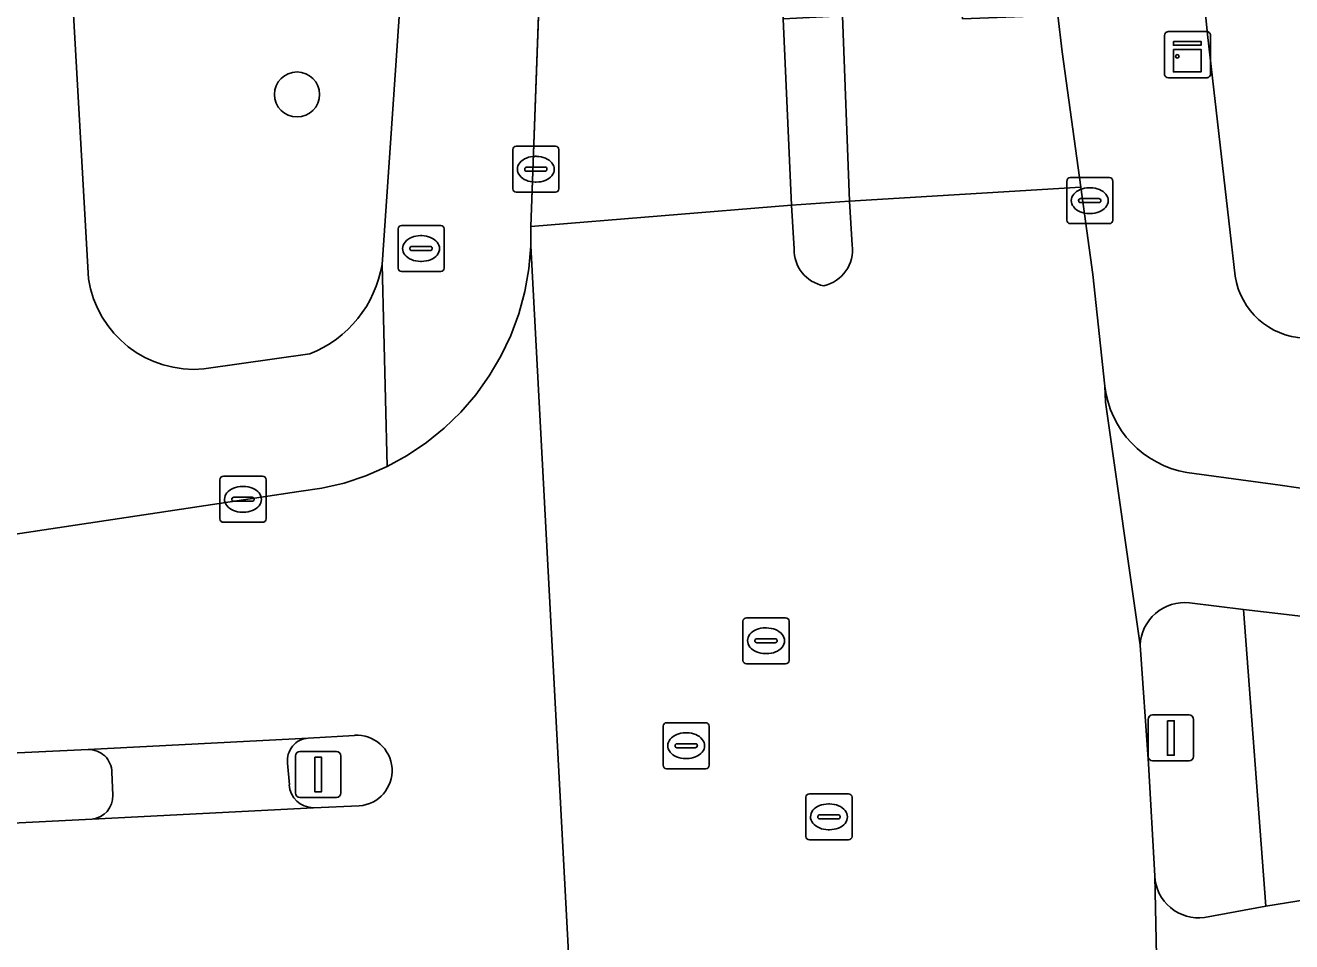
# Model space of a CAD drawing. Extents: x 161084 to 161928, y 385354 to 386522.
# Drawn here: x 161611.48 to 161638.98, y 385753.28 to 385773.19 of the extents above; entities that cross this region are included whole.
import ezdxf

# ---------------------------------------------------------------- set-up
doc = ezdxf.new("R2010")
doc.units = 0
for name, color, linetype in [('IMGEO_Berm_groen', 7, 'Continuous'), ('IMGEO_Boom', 7, 'Continuous'), ('IMGEO_Brandkraan', 7, 'Continuous'), ('IMGEO_Fietspad_gesloten', 7, 'Continuous'), ('IMGEO_Kast', 7, 'Continuous'), ('IMGEO_Kolk', 7, 'Continuous'), ('IMGEO_Lichtmast', 7, 'Continuous'), ('IMGEO_Rijbaan_lokaal_gesloten', 7, 'Continuous'), ('IMGEO_Rioolput', 7, 'Continuous'), ('IMGEO_Verkeerseiland_open', 7, 'Continuous'), ('IMGEO_Voetpad_open', 7, 'Continuous')]:
    doc.layers.add(name, color=color, linetype=linetype)

msp = doc.modelspace()

# ---------------------------------------------------------------- linework, layer by layer
at = {"layer": 'IMGEO_Berm_groen'}
for points in [[(161737.873, 385779.587), (161644.459, 385795.399), (161640.313, 385796.088), (161635.344, 385796.097), (161635.96, 385785.049), (161637.145, 385772.987), (161637.609, 385768.939), (161637.75, 385767.736)], [(161619.221, 385767.994), (161619.741, 385775.491), (161612.402, 385775.474), (161612.848, 385767.683)], [(161615.351, 385765.723), (161617.656, 385766.05)]]:
    msp.add_lwpolyline(points, dxfattribs=at)
for centre, radius, start, end in [((161616.725, 385768.402), 2.529, 291.6019, 350.7271), ((161639.321, 385767.978), 1.589, 188.7471, 267.3335), ((161615.138, 385768.029), 2.316, 188.5896, 275.2842)]:
    msp.add_arc(centre, radius, start, end, dxfattribs=at)
at = {"layer": 'IMGEO_Boom'}
msp.add_circle((161617.375, 385771.685), 0.489, dxfattribs=at)
at = {"layer": 'IMGEO_Brandkraan'}
for p, q in [((161619.644, 385768.838), (161620.496, 385768.838)), ((161619.569, 385767.912), (161619.569, 385768.764)), ((161620.057, 385768.618), (161620.082, 385768.618)), ((161620.57, 385768.764), (161620.57, 385767.912)), ((161619.828, 385768.332), (161619.828, 385768.344)), ((161620.266, 385768.295), (161619.868, 385768.295)), ((161619.871, 385768.381), (161620.269, 385768.381)), ((161620.312, 385768.344), (161620.312, 385768.332)), ((161620.08, 385768.058), (161620.055, 385768.058)), ((161620.496, 385767.838), (161619.644, 385767.838))]:
    msp.add_line(p, q, dxfattribs=at)
for points in [[(161619.644, 385768.838), (161620.496, 385768.838)], [(161619.569, 385767.912), (161619.569, 385768.764)], [(161620.57, 385768.764), (161620.57, 385767.912)], [(161620.496, 385767.838), (161619.644, 385767.838)]]:
    msp.add_lwpolyline(points, dxfattribs=at)
for centre, radius, start, end in [((161619.646, 385768.762), 0.0765, 91.552, 178.448), ((161619.646, 385768.762), 0.0765, 91.552, 178.448), ((161620.494, 385768.762), 0.0765, 1.552, 88.448), ((161620.494, 385768.762), 0.0765, 1.552, 88.448), ((161619.868, 385768.341), 0.0403, 85.8775, 175.7526), ((161619.865, 385768.331), 0.0366, 178.938, 274.7102), ((161620.269, 385768.338), 0.043, 264.8664, 352.4533), ((161620.273, 385768.343), 0.0386, 1.7309, 96.639), ((161619.646, 385767.914), 0.0765, 181.552, 268.448), ((161619.646, 385767.914), 0.0765, 181.552, 268.448), ((161620.494, 385767.914), 0.0765, 271.552, 358.448), ((161620.494, 385767.914), 0.0765, 271.552, 358.448)]:
    msp.add_arc(centre, radius, start, end, dxfattribs=at)
for centre, major_axis, ratio, start_param, end_param in [((161620.056, 385768.338), (-0.387, 0.002), 0.722429, 4.712389, 7.853982), ((161620.081, 385768.338), (-0.39, 0.002), 0.717154, 1.570796, 4.712389)]:
    msp.add_ellipse(centre, major_axis=major_axis, ratio=ratio, start_param=start_param, end_param=end_param, dxfattribs=at)
at = {"layer": 'IMGEO_Fietspad_gesloten'}
for points in [[(161634.916, 385765.345), (161634.933, 385765), (161635.685, 385759.723)], [(161649.554, 385761.838), (161641.579, 385762.807), (161640.583, 385762.928), (161639.921, 385763.023), (161638.723, 385763.196), (161636.696, 385763.475)], [(161636.757, 385760.641), (161637.93, 385760.495), (161641.905, 385760.031), (161649.303, 385759.162), (161654.259, 385758.58), (161654.574, 385761.228), (161649.554, 385761.838)], [(161654.682, 385754.039), (161654.411, 385756.819), (161647.314, 385755.565), (161642.361, 385754.69), (161638.412, 385754.052), (161637.083, 385753.809)], [(161636.004, 385754.71), (161636.06, 385751.925), (161636.052, 385751.22), (161636.038, 385750), (161635.984, 385749.703)]]:
    msp.add_lwpolyline(points, dxfattribs=at)
for centre, radius, start, end in [((161637.066, 385765.609), 2.166, 186.9995, 260.1755), ((161636.651, 385759.679), 0.967, 83.7363, 177.4135), ((161636.953, 385754.75), 0.95, 182.4087, 277.8653)]:
    msp.add_arc(centre, radius, start, end, dxfattribs=at)
at = {"layer": 'IMGEO_Kast'}
for p, q in [((161636.214, 385772.124), (161636.214, 385772.965)), ((161636.214, 385772.965), (161636.214, 385772.124)), ((161636.289, 385773.049), (161637.13, 385773.049)), ((161637.13, 385773.049), (161636.289, 385773.049)), ((161637.214, 385772.974), (161637.214, 385772.133)), ((161637.214, 385772.133), (161637.214, 385772.974)), ((161637.139, 385772.049), (161636.298, 385772.049)), ((161636.298, 385772.049), (161637.139, 385772.049))]:
    msp.add_line(p, q, dxfattribs=at)
for points in [[(161636.409, 385772.839), (161637.009, 385772.839), (161637.009, 385772.754), (161636.409, 385772.754), (161636.409, 385772.839)], [(161636.409, 385772.664), (161637.009, 385772.664), (161637.009, 385772.175), (161636.409, 385772.175), (161636.409, 385772.664)]]:
    msp.add_lwpolyline(points, dxfattribs=at)
msp.add_circle((161636.493, 385772.513), 0.0377, dxfattribs=at)
for centre, start, end in [((161636.292, 385772.971), 92.4484, 184.2845), ((161636.292, 385772.971), 92.4484, 184.2845), ((161637.136, 385772.971), 2.4484, 94.2845), ((161637.136, 385772.971), 2.4484, 94.2845), ((161636.292, 385772.127), 182.4484, 274.2845), ((161636.292, 385772.127), 182.4484, 274.2845), ((161637.136, 385772.127), 272.4484, 4.2845), ((161637.136, 385772.127), 272.4484, 4.2845)]:
    msp.add_arc(centre, 0.0779, start, end, dxfattribs=at)
at = {"layer": 'IMGEO_Kolk'}
for p, q in [((161622.061, 385769.635), (161622.061, 385770.487)), ((161622.136, 385770.561), (161622.988, 385770.561)), ((161623.062, 385770.487), (161623.062, 385769.635)), ((161622.549, 385770.341), (161622.574, 385770.341)), ((161622.32, 385770.055), (161622.32, 385770.067)), ((161622.758, 385770.018), (161622.36, 385770.018)), ((161622.363, 385770.104), (161622.761, 385770.104)), ((161622.804, 385770.067), (161622.804, 385770.055)), ((161622.572, 385769.781), (161622.547, 385769.781)), ((161634.091, 385768.953), (161634.091, 385769.805)), ((161634.166, 385769.879), (161635.018, 385769.879)), ((161634.579, 385769.659), (161634.604, 385769.659)), ((161635.092, 385769.805), (161635.092, 385768.953)), ((161622.988, 385769.561), (161622.136, 385769.561)), ((161634.35, 385769.373), (161634.35, 385769.385)), ((161634.393, 385769.422), (161634.791, 385769.422)), ((161634.834, 385769.385), (161634.834, 385769.373)), ((161634.788, 385769.336), (161634.39, 385769.336)), ((161634.602, 385769.099), (161634.577, 385769.099)), ((161635.018, 385768.879), (161634.166, 385768.879)), ((161615.701, 385762.465), (161615.701, 385763.317)), ((161615.776, 385763.391), (161616.628, 385763.391)), ((161616.702, 385763.317), (161616.702, 385762.465)), ((161616.189, 385763.171), (161616.214, 385763.171)), ((161615.96, 385762.885), (161615.96, 385762.897)), ((161616.398, 385762.848), (161616, 385762.848)), ((161616.003, 385762.934), (161616.401, 385762.934)), ((161616.444, 385762.897), (161616.444, 385762.885)), ((161616.212, 385762.611), (161616.187, 385762.611)), ((161616.628, 385762.391), (161615.776, 385762.391))]:
    msp.add_line(p, q, dxfattribs=at)
for points in [[(161622.061, 385769.635), (161622.061, 385770.487)], [(161622.136, 385770.561), (161622.988, 385770.561)], [(161623.062, 385770.487), (161623.062, 385769.635)], [(161634.091, 385768.953), (161634.091, 385769.805)], [(161634.166, 385769.879), (161635.018, 385769.879)], [(161635.092, 385769.805), (161635.092, 385768.953)], [(161622.988, 385769.561), (161622.136, 385769.561)], [(161635.018, 385768.879), (161634.166, 385768.879)], [(161615.701, 385762.465), (161615.701, 385763.317)], [(161615.776, 385763.391), (161616.628, 385763.391)], [(161616.702, 385763.317), (161616.702, 385762.465)], [(161616.628, 385762.391), (161615.776, 385762.391)]]:
    msp.add_lwpolyline(points, dxfattribs=at)
for centre, radius, start, end in [((161622.138, 385770.485), 0.0765, 91.552, 178.448), ((161622.138, 385770.485), 0.0765, 91.552, 178.448), ((161622.986, 385770.485), 0.0765, 1.552, 88.448), ((161622.986, 385770.485), 0.0765, 1.552, 88.448), ((161622.36, 385770.064), 0.0403, 85.8775, 175.7526), ((161622.357, 385770.054), 0.0366, 178.938, 274.7102), ((161622.761, 385770.061), 0.043, 264.8664, 352.4533), ((161622.765, 385770.066), 0.0386, 1.7309, 96.639), ((161622.138, 385769.637), 0.0765, 181.552, 268.448), ((161622.138, 385769.637), 0.0765, 181.552, 268.448), ((161622.986, 385769.637), 0.0765, 271.552, 358.448), ((161622.986, 385769.637), 0.0765, 271.552, 358.448), ((161634.168, 385769.803), 0.0765, 91.552, 178.448), ((161634.168, 385769.803), 0.0765, 91.552, 178.448), ((161635.016, 385769.803), 0.0765, 1.552, 88.448), ((161635.016, 385769.803), 0.0765, 1.552, 88.448), ((161634.39, 385769.382), 0.0403, 85.8775, 175.7526), ((161634.387, 385769.372), 0.0366, 178.938, 274.7102), ((161634.791, 385769.379), 0.043, 264.8664, 352.4533), ((161634.795, 385769.384), 0.0386, 1.7309, 96.639), ((161634.168, 385768.955), 0.0765, 181.552, 268.448), ((161634.168, 385768.955), 0.0765, 181.552, 268.448), ((161635.016, 385768.955), 0.0765, 271.552, 358.448), ((161635.016, 385768.955), 0.0765, 271.552, 358.448), ((161615.778, 385763.315), 0.0765, 91.552, 178.448), ((161615.778, 385763.315), 0.0765, 91.552, 178.448), ((161616.626, 385763.315), 0.0765, 1.552, 88.448), ((161616.626, 385763.315), 0.0765, 1.552, 88.448), ((161616, 385762.894), 0.0403, 85.8775, 175.7526), ((161615.997, 385762.884), 0.0366, 178.938, 274.7102), ((161616.401, 385762.891), 0.043, 264.8664, 352.4533), ((161616.405, 385762.896), 0.0386, 1.7309, 96.639), ((161615.778, 385762.467), 0.0765, 181.552, 268.448), ((161615.778, 385762.467), 0.0765, 181.552, 268.448), ((161616.626, 385762.467), 0.0765, 271.552, 358.448), ((161616.626, 385762.467), 0.0765, 271.552, 358.448)]:
    msp.add_arc(centre, radius, start, end, dxfattribs=at)
for centre, major_axis, ratio, start_param, end_param in [((161622.548, 385770.061), (-0.387, 0.002), 0.722429, 4.712389, 7.853982), ((161622.573, 385770.061), (-0.39, 0.002), 0.717154, 1.570796, 4.712389), ((161634.578, 385769.379), (-0.387, 0.002), 0.722429, 4.712389, 7.853982), ((161634.603, 385769.379), (-0.39, 0.002), 0.717154, 1.570796, 4.712389), ((161616.188, 385762.891), (-0.387, 0.002), 0.722429, 4.712389, 7.853982), ((161616.213, 385762.891), (-0.39, 0.002), 0.717154, 1.570796, 4.712389)]:
    msp.add_ellipse(centre, major_axis=major_axis, ratio=ratio, start_param=start_param, end_param=end_param, dxfattribs=at)
at = {"layer": 'IMGEO_Lichtmast'}
for p, q in [((161635.857, 385757.307), (161635.857, 385758.107)), ((161635.857, 385758.107), (161635.857, 385757.307)), ((161635.957, 385758.207), (161636.747, 385758.207)), ((161636.747, 385758.207), (161635.957, 385758.207)), ((161636.847, 385758.107), (161636.847, 385757.307)), ((161636.847, 385757.307), (161636.847, 385758.107)), ((161617.34, 385756.513), (161617.34, 385757.313)), ((161617.34, 385757.313), (161617.34, 385756.513)), ((161617.44, 385757.413), (161618.23, 385757.413)), ((161618.23, 385757.413), (161617.44, 385757.413)), ((161618.33, 385757.313), (161618.33, 385756.513)), ((161618.33, 385756.513), (161618.33, 385757.313)), ((161636.747, 385757.207), (161635.957, 385757.207)), ((161635.957, 385757.207), (161636.747, 385757.207)), ((161618.23, 385756.413), (161617.44, 385756.413)), ((161617.44, 385756.413), (161618.23, 385756.413))]:
    msp.add_line(p, q, dxfattribs=at)
for points in [[(161636.277, 385758.082), (161636.427, 385758.082), (161636.427, 385757.332), (161636.277, 385757.332), (161636.277, 385758.082)], [(161617.76, 385757.288), (161617.91, 385757.288), (161617.91, 385756.538), (161617.76, 385756.538), (161617.76, 385757.288)]]:
    msp.add_lwpolyline(points, dxfattribs=at)
for centre, start, end in [((161635.957, 385758.107), 90, 180), ((161635.957, 385758.107), 90, 180), ((161636.747, 385758.107), 0, 90), ((161636.747, 385758.107), 360, 90), ((161617.44, 385757.313), 90, 180), ((161617.44, 385757.313), 90, 180), ((161618.23, 385757.313), 0, 90), ((161618.23, 385757.313), 360, 90), ((161635.957, 385757.307), 180, 270), ((161635.957, 385757.307), 180, 270), ((161636.747, 385757.307), 270, 0), ((161636.747, 385757.307), 270, 0), ((161617.44, 385756.513), 180, 270), ((161617.44, 385756.513), 180, 270), ((161618.23, 385756.513), 270, 0), ((161618.23, 385756.513), 270, 0)]:
    msp.add_arc(centre, 0.1, start, end, dxfattribs=at)
at = {"layer": 'IMGEO_Rijbaan_lokaal_gesloten'}
for points in [[(161609.755, 386116.483), (161609.888, 386111.583), (161615.421, 386003.25), (161621.471, 385885.633), (161624.888, 385819.708), (161623.138, 385819.708), (161623.088, 385821.908), (161620.977, 385821.892), (161621.139, 385818.466), (161622.2, 385799.696), (161622.239, 385797.159), (161622.584, 385789.922), (161622.936, 385782.114), (161622.454, 385768.815), (161628.111, 385769.278), (161627.933, 385773.325), (161627.846, 385775.559)], [(161629.169, 385775.611), (161629.224, 385773.391), (161629.375, 385769.365), (161634.397, 385769.669), (161633.995, 385772.614), (161633.899, 385773.407), (161631.831, 385773.325), (161628.656, 385802.704), (161628.006, 385808.738), (161625.952, 385848.838), (161624.789, 385870.438), (161618.273, 385997.454)], [(161635.685, 385759.723), (161634.933, 385765), (161634.916, 385765.345), (161634.656, 385767.775), (161634.397, 385769.669), (161629.375, 385769.365), (161629.434, 385768.413)], [(161628.174, 385768.334), (161628.111, 385769.278), (161622.454, 385768.815), (161622.453, 385768.395), (161623.394, 385750.725), (161636.052, 385751.22), (161636.06, 385751.925), (161636.004, 385754.71), (161635.868, 385757.146), (161635.685, 385759.723)], [(161623.394, 385750.725), (161622.453, 385768.395), (161622.41, 385767.897), (161622.323, 385767.404), (161622.192, 385766.921), (161622.019, 385766.452), (161621.805, 385766), (161621.551, 385765.57), (161621.259, 385765.163), (161620.933, 385764.785), (161620.574, 385764.436), (161620.185, 385764.122), (161619.77, 385763.843), (161619.331, 385763.603), (161618.873, 385763.403), (161618.399, 385763.244), (161617.912, 385763.129), (161617.417, 385763.057), (161607.456, 385761.563)], [(161610.843, 385757.36), (161612.837, 385757.454), (161617.621, 385757.703), (161618.624, 385757.763)], [(161618.726, 385756.233), (161617.733, 385756.19), (161612.924, 385755.941), (161610.9, 385755.841)]]:
    msp.add_lwpolyline(points, dxfattribs=at)
for centre, radius, start, end in [((161628.965, 385768.306), 0.792, 177.9959, 259.0628), ((161628.638, 385768.312), 0.802, 282.7465, 7.252), ((161618.673, 385756.998), 0.767, 273.9634, 93.6648)]:
    msp.add_arc(centre, radius, start, end, dxfattribs=at)
at = {"layer": 'IMGEO_Rioolput'}
for p, q in [((161627.135, 385760.318), (161627.987, 385760.318)), ((161627.06, 385759.392), (161627.06, 385760.244)), ((161627.548, 385760.098), (161627.573, 385760.098)), ((161628.061, 385760.244), (161628.061, 385759.392)), ((161627.319, 385759.812), (161627.319, 385759.824)), ((161627.757, 385759.775), (161627.359, 385759.775)), ((161627.362, 385759.861), (161627.76, 385759.861)), ((161627.803, 385759.824), (161627.803, 385759.812)), ((161627.571, 385759.538), (161627.546, 385759.538)), ((161627.987, 385759.318), (161627.135, 385759.318)), ((161625.326, 385757.112), (161625.326, 385757.964)), ((161625.401, 385758.038), (161626.253, 385758.038)), ((161625.814, 385757.818), (161625.839, 385757.818)), ((161626.327, 385757.964), (161626.327, 385757.112)), ((161625.585, 385757.532), (161625.585, 385757.544)), ((161625.628, 385757.581), (161626.026, 385757.581)), ((161626.069, 385757.544), (161626.069, 385757.532)), ((161626.023, 385757.495), (161625.625, 385757.495)), ((161625.837, 385757.258), (161625.812, 385757.258)), ((161626.253, 385757.038), (161625.401, 385757.038)), ((161628.427, 385755.567), (161628.427, 385756.419)), ((161628.502, 385756.493), (161629.354, 385756.493)), ((161629.428, 385756.419), (161629.428, 385755.567)), ((161628.915, 385756.273), (161628.94, 385756.273)), ((161628.686, 385755.987), (161628.686, 385755.999)), ((161629.124, 385755.95), (161628.726, 385755.95)), ((161628.729, 385756.036), (161629.127, 385756.036)), ((161629.17, 385755.999), (161629.17, 385755.987)), ((161628.938, 385755.713), (161628.913, 385755.713)), ((161629.354, 385755.493), (161628.502, 385755.493))]:
    msp.add_line(p, q, dxfattribs=at)
for points in [[(161627.135, 385760.318), (161627.987, 385760.318)], [(161627.06, 385759.392), (161627.06, 385760.244)], [(161628.061, 385760.244), (161628.061, 385759.392)], [(161627.987, 385759.318), (161627.135, 385759.318)], [(161625.326, 385757.112), (161625.326, 385757.964)], [(161625.401, 385758.038), (161626.253, 385758.038)], [(161626.327, 385757.964), (161626.327, 385757.112)], [(161626.253, 385757.038), (161625.401, 385757.038)], [(161628.427, 385755.567), (161628.427, 385756.419)], [(161628.502, 385756.493), (161629.354, 385756.493)], [(161629.428, 385756.419), (161629.428, 385755.567)], [(161629.354, 385755.493), (161628.502, 385755.493)]]:
    msp.add_lwpolyline(points, dxfattribs=at)
for centre, radius, start, end in [((161627.137, 385760.242), 0.0765, 91.552, 178.448), ((161627.137, 385760.242), 0.0765, 91.552, 178.448), ((161627.985, 385760.242), 0.0765, 1.552, 88.448), ((161627.985, 385760.242), 0.0765, 1.552, 88.448), ((161627.359, 385759.821), 0.0403, 85.8775, 175.7526), ((161627.356, 385759.811), 0.0366, 178.938, 274.7102), ((161627.76, 385759.818), 0.043, 264.8664, 352.4533), ((161627.764, 385759.823), 0.0386, 1.7309, 96.639), ((161627.137, 385759.394), 0.0765, 181.552, 268.448), ((161627.137, 385759.394), 0.0765, 181.552, 268.448), ((161627.985, 385759.394), 0.0765, 271.552, 358.448), ((161627.985, 385759.394), 0.0765, 271.552, 358.448), ((161625.403, 385757.962), 0.0765, 91.552, 178.448), ((161625.403, 385757.962), 0.0765, 91.552, 178.448), ((161626.251, 385757.962), 0.0765, 1.552, 88.448), ((161626.251, 385757.962), 0.0765, 1.552, 88.448), ((161625.625, 385757.541), 0.0403, 85.8775, 175.7526), ((161625.622, 385757.531), 0.0366, 178.938, 274.7102), ((161626.026, 385757.538), 0.043, 264.8664, 352.4533), ((161626.03, 385757.543), 0.0386, 1.7309, 96.639), ((161625.403, 385757.114), 0.0765, 181.552, 268.448), ((161625.403, 385757.114), 0.0765, 181.552, 268.448), ((161626.251, 385757.114), 0.0765, 271.552, 358.448), ((161626.251, 385757.114), 0.0765, 271.552, 358.448), ((161628.504, 385756.417), 0.0765, 91.552, 178.448), ((161628.504, 385756.417), 0.0765, 91.552, 178.448), ((161629.352, 385756.417), 0.0765, 1.552, 88.448), ((161629.352, 385756.417), 0.0765, 1.552, 88.448), ((161628.726, 385755.996), 0.0403, 85.8775, 175.7526), ((161628.723, 385755.986), 0.0366, 178.938, 274.7102), ((161629.127, 385755.993), 0.043, 264.8664, 352.4533), ((161629.131, 385755.998), 0.0386, 1.7309, 96.639), ((161628.504, 385755.569), 0.0765, 181.552, 268.448), ((161628.504, 385755.569), 0.0765, 181.552, 268.448), ((161629.352, 385755.569), 0.0765, 271.552, 358.448), ((161629.352, 385755.569), 0.0765, 271.552, 358.448)]:
    msp.add_arc(centre, radius, start, end, dxfattribs=at)
for centre, major_axis, ratio, start_param, end_param in [((161627.547, 385759.818), (-0.387, 0.002), 0.722429, 4.712389, 7.853982), ((161627.572, 385759.818), (-0.39, 0.002), 0.717154, 1.570796, 4.712389), ((161625.813, 385757.538), (-0.387, 0.002), 0.722429, 4.712389, 7.853982), ((161625.838, 385757.538), (-0.39, 0.002), 0.717154, 1.570796, 4.712389), ((161628.914, 385755.993), (-0.387, 0.002), 0.722429, 4.712389, 7.853982), ((161628.939, 385755.993), (-0.39, 0.002), 0.717154, 1.570796, 4.712389)]:
    msp.add_ellipse(centre, major_axis=major_axis, ratio=ratio, start_param=start_param, end_param=end_param, dxfattribs=at)
at = {"layer": 'IMGEO_Verkeerseiland_open'}
for points in [[(161629.434, 385768.413), (161629.375, 385769.365), (161628.111, 385769.278), (161628.174, 385768.334)], [(161637.083, 385753.809), (161638.412, 385754.052), (161637.93, 385760.495), (161636.757, 385760.641)], [(161635.685, 385759.723), (161635.868, 385757.146), (161636.004, 385754.71)], [(161618.624, 385757.763), (161617.621, 385757.703)], [(161612.837, 385757.454), (161610.843, 385757.36)], [(161617.171, 385757.16), (161617.209, 385756.691)], [(161613.373, 385756.461), (161613.357, 385756.96)], [(161617.733, 385756.19), (161618.726, 385756.233)], [(161610.9, 385755.841), (161612.924, 385755.941)]]:
    msp.add_lwpolyline(points, dxfattribs=at)
for centre, radius, start, end in [((161628.965, 385768.306), 0.792, 177.9959, 259.0628), ((161628.638, 385768.312), 0.802, 282.7465, 7.252), ((161636.651, 385759.679), 0.967, 83.7363, 177.4135), ((161617.653, 385757.218), 0.486, 93.8049, 186.896), ((161618.673, 385756.998), 0.767, 273.9634, 93.6648), ((161612.852, 385756.949), 0.505, 1.2792, 91.6584), ((161612.873, 385756.439), 0.5, 275.8472, 2.5341), ((161617.731, 385756.713), 0.523, 182.3944, 270.1765), ((161636.953, 385754.75), 0.95, 182.4087, 277.8653)]:
    msp.add_arc(centre, radius, start, end, dxfattribs=at)
at = {"layer": 'IMGEO_Voetpad_open'}
for points in [[(161612.848, 385767.683), (161612.402, 385775.474), (161612.145, 385780.488), (161619.727, 385781.155), (161619.727, 385783.276), (161611.991, 385782.689), (161611.687, 385788.641), (161611.32, 385799.81)], [(161619.1, 385799.076), (161619.54, 385788.745), (161619.727, 385783.276), (161619.727, 385781.155), (161619.741, 385775.491), (161619.221, 385767.994), (161619.331, 385763.603), (161619.77, 385763.843), (161620.185, 385764.122), (161620.574, 385764.436), (161620.933, 385764.785), (161621.259, 385765.163), (161621.551, 385765.57), (161621.805, 385766), (161622.019, 385766.452), (161622.192, 385766.921), (161622.323, 385767.404), (161622.41, 385767.897), (161622.453, 385768.395), (161622.454, 385768.815), (161622.936, 385782.114), (161622.584, 385789.922)], [(161637.75, 385767.736), (161637.609, 385768.939), (161637.145, 385772.987), (161635.96, 385785.049), (161635.344, 385796.097), (161632.783, 385795.869), (161632.284, 385795.843), (161633.221, 385779.521), (161633.899, 385773.407), (161633.995, 385772.614), (161634.397, 385769.669), (161634.656, 385767.775), (161634.916, 385765.345)], [(161607.456, 385761.563), (161617.417, 385763.057), (161617.912, 385763.129), (161618.399, 385763.244), (161618.873, 385763.403), (161619.331, 385763.603), (161619.221, 385767.994)], [(161636.696, 385763.475), (161638.723, 385763.196), (161639.921, 385763.023), (161640.583, 385762.928), (161641.579, 385762.807), (161649.554, 385761.838), (161654.574, 385761.228), (161662.497, 385760.796), (161669.406, 385760.816), (161679.25, 385761.47), (161695.973, 385762.153), (161746.061, 385764.837), (161773.434, 385766.235), (161783.919, 385766.745)], [(161617.656, 385766.05), (161615.351, 385765.723)], [(161617.621, 385757.703), (161612.837, 385757.454)], [(161617.209, 385756.691), (161617.171, 385757.16)], [(161613.357, 385756.96), (161613.373, 385756.461)], [(161612.924, 385755.941), (161617.733, 385756.19)]]:
    msp.add_lwpolyline(points, dxfattribs=at)
for points in [[(161629.375, 385769.365), (161629.224, 385773.391), (161627.933, 385773.325), (161628.111, 385769.278)], [(161641.905, 385760.031), (161637.93, 385760.495), (161638.412, 385754.052), (161642.361, 385754.69)]]:
    msp.add_lwpolyline(points, close=True, dxfattribs=at)
for centre, radius, start, end in [((161616.725, 385768.402), 2.529, 291.6019, 350.7271), ((161639.321, 385767.978), 1.589, 188.7471, 267.3335), ((161615.138, 385768.029), 2.316, 188.5896, 275.2842), ((161637.066, 385765.609), 2.166, 186.9995, 260.1755), ((161617.653, 385757.218), 0.486, 93.8049, 186.896), ((161612.852, 385756.949), 0.505, 1.2792, 91.6584), ((161612.873, 385756.439), 0.5, 275.8472, 2.5341), ((161617.731, 385756.713), 0.523, 182.3944, 270.1765)]:
    msp.add_arc(centre, radius, start, end, dxfattribs=at)

doc.saveas('drawing.dxf')
